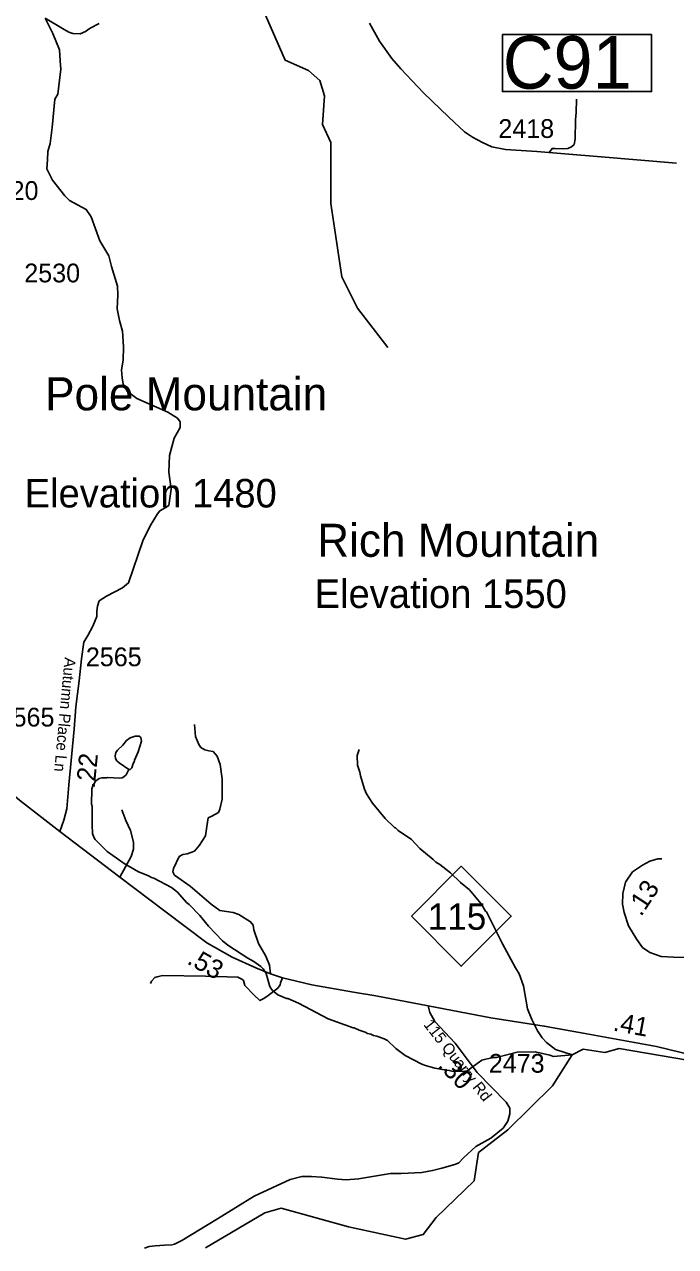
# Model space of a CAD drawing. Extents: x 1248224 to 1454986, y 825081 to 985870.
# Drawn here: x 1381725 to 1386067, y 865144 to 873287 of the extents above; entities that cross this region are included whole.
import ezdxf

# ---------------------------------------------------------------- set-up
doc = ezdxf.new("R2010")
doc.units = 0
for name, color, linetype in [('Exist Geographical Mountain Summit Elevation Number Label', 7, 'Continuous'), ('Exist Geographical Mountain Summit Label', 7, 'Continuous'), ('Exist Hydrographic Creek Single Shore', 7, 'Continuous'), ('Exist Hydrographic Misc Water Feature', 7, 'Continuous'), ('Exist Road Non-System Type 51', 7, 'Continuous'), ('Exist Road Primary NC Attributed', 7, 'Continuous'), ('Exist Road Primary NC Mileage Hundredths English Label', 7, 'Continuous'), ('Exist Road Primary NC Shield CELL', 7, 'Continuous'), ('Exist Road Primary NC Shield Number Label', 7, 'Continuous'), ('Exist Road Primary US Structure Culvert Number Label', 7, 'Continuous'), ('Exist Road Secondary Mileage Hundredths English Label', 7, 'Continuous'), ('Exist Road Secondary Type 51 Attributed', 7, 'Continuous'), ('Exist Road Secondary Type 51 Label', 7, 'Continuous'), ('Exist Road Secondary Type 51 Number Label', 7, 'Continuous')]:
    doc.layers.add(name, color=color, linetype=linetype)

msp = doc.modelspace()

# ---------------------------------------------------------------- linework, layer by layer
at = {"layer": 'Exist Hydrographic Creek Single Shore'}
msp.add_lwpolyline([(1382931.8, 865134.9), (1383328.8, 865369.8), (1383437.8, 865400.5), (1383884.8, 865276.6), (1384266.8, 865193.4), (1384384.8, 865223.8), (1384469.8, 865337), (1384723.5, 865582), (1384752.1, 865770.4), (1384948.7, 865921.5), (1385246.9, 866214.3), (1385377.5, 866421.2), (1385450.8, 866459.2), (1385594.7, 866437.5), (1385689.6, 866464.7), (1386145.6, 866385.9)], dxfattribs=at)
at = {"layer": 'Exist Hydrographic Misc Water Feature'}
for points in [[(1384148.8, 871134.5), (1383945.8, 871397.8), (1383841.8, 871606.8), (1383768.8, 872094.1), (1383768.8, 872501.2), (1383712.8, 872620.5), (1383724.8, 872810.7), (1383693.8, 872913.1), (1383619.8, 872980.1), (1383462.8, 873049), (1383255.7, 873529.2), (1383275.8, 873669.9), (1383693.8, 874511.9), (1383755.7, 875088.4), (1383828.7, 875402), (1383832.7, 875595.6), (1383789.8, 875928.1), (1383684.8, 876087.8), (1383670.7, 876239), (1383725.8, 876471), (1383664.8, 876748.1), (1383326.4, 877192.6), (1383286.8, 877415.5), (1383288.7, 877507.4)], [(1382421.2, 868323.9), (1382429.5, 868322.7), (1382441.8, 868334.4), (1382450.5, 868362.1), (1382458.8, 868377.9), (1382459, 868385.9), (1382484.4, 868441.3), (1382506.1, 868512.8), (1382500.8, 868536.9), (1382488.9, 868545.2), (1382462.9, 868545.8), (1382430.6, 868534.6), (1382406.2, 868517.3), (1382381.4, 868485.9), (1382344.6, 868452.8), (1382334.3, 868437.1), (1382329.7, 868413.2), (1382331.3, 868397.1), (1382340.9, 868380.9), (1382356.5, 868366.6), (1382421.2, 868323.9)], [(1383957.4, 868456.5), (1383944.4, 868416.8), (1383944.8, 868352.8), (1383961.7, 868304.4), (1383965.1, 868280.3), (1383992.9, 868191.6), (1384006.3, 868161.4), (1384046.8, 868098.3), (1384130.3, 867996.3), (1384193, 867936.8), (1384198.9, 867934.6), (1384216.4, 867916.2), (1384305, 867856), (1384361.6, 867796.6), (1384449.9, 867724.4), (1384467.4, 867706), (1384495.1, 867689.3), (1384565.7, 867635.5), (1384632.3, 867569.9), (1384693.1, 867520.4), (1384770.9, 867428.5), (1384799.7, 867379.7), (1384805.7, 867375.6), (1384912.5, 867161.1), (1384998.6, 867000.9), (1385023.7, 866962.4), (1385051.8, 866881.7), (1385080.1, 866729), (1385108.4, 866656.3), (1385146.6, 866581.4), (1385177.5, 866534.6), (1385206.7, 866503.9), (1385265.7, 866458.4), (1385377.5, 866421.2)], [(1382421.2, 868323.9), (1382402.7, 868287.4), (1382388.3, 868273.8), (1382376.2, 868268), (1382360.1, 868264.4), (1382280.2, 868270.5), (1382272.1, 868266.7), (1382240.1, 868267.5), (1382224.1, 868263.8), (1382199.5, 868246.5), (1382180.8, 868214.9), (1382174.3, 868193.2), (1382171.8, 868089.2), (1382175.6, 868081.1), (1382176, 867929.2), (1382179.8, 867921.1), (1382179.1, 867897.1), (1382186.6, 867872.9), (1382196.2, 867856.7), (1382276.3, 867776.7), (1382390.3, 867695.9), (1382485.1, 867641.6), (1382548.5, 867616), (1382572.2, 867603.4), (1382588.1, 867598.9), (1382706.6, 867536.1), (1382745.9, 867505), (1382806.3, 867437.6), (1382824, 867423.1), (1382894.3, 867351.4), (1382952.6, 867280), (1383046.2, 867181.7), (1383081.6, 867152.9), (1383215.5, 867065.5), (1383255.1, 867044.5), (1383302.2, 867011.4), (1383317.9, 866995), (1383337.2, 866964.5), (1383359.2, 866883.9), (1383366.8, 866867.7), (1383378.4, 866851.5), (1383415.7, 866822.5), (1383441.4, 866809.9), (1383473.1, 866797.1), (1383481.1, 866796.9), (1383552.5, 866767.2), (1383750, 866662.3), (1383916.7, 866602.1), (1383924.7, 866601.9), (1383956.2, 866585.2), (1383995.9, 866572.1), (1384011.7, 866563.7), (1384035.6, 866559.1), (1384051.5, 866550.7), (1384075.4, 866546.2), (1384122.9, 866529), (1384146.6, 866516.4), (1384201.5, 866465), (1384264.3, 866417.4), (1384374.9, 866358.8), (1384398.7, 866350.2), (1384462.3, 866332.5), (1384526.2, 866323), (1384534.1, 866318.8), (1384558.1, 866318.2), (1384573.9, 866313.8), (1384645.9, 866311.9), (1384678, 866315.2), (1384775, 866385.9), (1384848.6, 866405.2), (1384872.6, 866404.6), (1385011.1, 866440.2), (1385130.6, 866442.9), (1385228.4, 866419.6), (1385252.2, 866411), (1385377.5, 866421.2)]]:
    msp.add_lwpolyline(points, dxfattribs=at)
at = {"layer": 'Exist Road Non-System Type 51'}
for points in [[(1381862.7, 873329.7), (1381914.3, 873226.3), (1381959.8, 873118.4), (1381962.2, 873044), (1381967, 872988.9), (1381947.8, 872823.4), (1381928.7, 872789.8), (1381909.5, 872600.4), (1381897.5, 872494), (1381880.8, 872441.3), (1381878.4, 872386.1), (1381873.6, 872326.1), (1381911.9, 872249.4), (1381993.4, 872146.3), (1382024.6, 872115.1), (1382137.2, 872055.1), (1382170.7, 872004.8), (1382228.3, 871846.5), (1382288.2, 871745.8), (1382304.5, 871674.8)], [(1382222.6, 873293.8), (1382162.7, 873262.7), (1382131.5, 873241.1), (1382095.6, 873224.3), (1382047.6, 873226.7), (1382021.3, 873236.3), (1381978.1, 873260.3), (1381862.7, 873329.7)], [(1385406.2, 872789.6), (1385404.4, 872701.6), (1385399.2, 872651.7), (1385397.1, 872523), (1385389.6, 872488.3), (1385372.6, 872471.8), (1385348.1, 872460.9), (1385313.2, 872459), (1385263.3, 872459.9), (1385243.5, 872461.8), (1385226, 872436.2)], [(1382304.5, 871674.8), (1382345.2, 871542.9), (1382347.6, 871485.3)], [(1382347.6, 871485.3), (1382342.8, 871391.8), (1382359.6, 871315), (1382378.8, 871243.1), (1382385.9, 871140), (1382383.4, 871050.3), (1382371.5, 870985.6), (1382376.3, 870932.8), (1382383.4, 870889.6), (1382409.8, 870844.1), (1382474.5, 870796.1), (1382680.6, 870705), (1382745.6, 870664.7), (1382764.2, 870640.7), (1382764.2, 870600.8), (1382724.3, 870531.6), (1382692.4, 870414.4), (1382687, 870305.3), (1382703, 870190.8), (1382687, 870081.6)], [(1382105.2, 869060.2), (1382120.4, 869171.1), (1382148.3, 869215), (1382180.2, 869278.9), (1382208.2, 869342.8), (1382208.2, 869378.8), (1382212.1, 869410.7), (1382224.1, 869446.7), (1382272, 869478.6), (1382379.8, 869534.5), (1382419.7, 869566.5), (1382515.4, 869846), (1382563.3, 869945.8), (1382611.2, 870025.7), (1382627.2, 870045.7), (1382663.1, 870065.7), (1382687, 870081.6)], [(1383365.7, 866962.3), (1383358.8, 867019.8), (1383333.6, 867079.5), (1383285.4, 867164.5), (1383255.5, 867254.1), (1383250.9, 867286.2), (1383232.6, 867309.2), (1383154.5, 867357.5), (1383117.8, 867371.3), (1383028.3, 867382.7), (1382970.9, 867426.4), (1382830.8, 867545.9), (1382725.2, 867619.4), (1382713.7, 867642.3), (1382718.3, 867663), (1382757.4, 867743.4), (1382780.3, 867757.2), (1382810.2, 867761.8), (1382858.4, 867777.9), (1382892.8, 867819.2), (1382931.8, 867881.3), (1382941, 867943.3), (1382950.2, 868000.7), (1382975.5, 868012.2), (1383019.1, 868037.5), (1383028.3, 868058.2), (1383044.3, 868124.8), (1383044.4, 868261.4), (1383030.6, 868355.6), (1383010, 868413), (1382982.4, 868442.9), (1382954.9, 868447.5), (1382927.3, 868454.4), (1382902.1, 868470.5), (1382888.3, 868488.8), (1382865.4, 868544), (1382858.5, 868622.1)], [(1382361.3, 867605.8), (1382436.1, 867742.4), (1382453.1, 867791.3), (1382453.1, 867838), (1382431.8, 867916.7), (1382402.1, 867982.5), (1382374.5, 868054.8)], [(1383444.9, 866934.2), (1383431.4, 866900.8), (1383429.2, 866888), (1383414.4, 866866.8), (1383342.2, 866811.5), (1383316.7, 866794.5), (1383295.4, 866783.9), (1383255.1, 866822.2), (1383193.5, 866883.8), (1383185, 866917.8), (1383174.4, 866926.3), (1383148.9, 866939.1), (1382932.3, 866945.4), (1382645.6, 866949.7), (1382609.5, 866941.2), (1382594.6, 866936.9), (1382571.3, 866913.5), (1382564.9, 866896.5)], [(1384445.7, 865651.3), (1384374.5, 865637.9), (1384237.2, 865631.1), (1384165.2, 865631.1), (1383953.6, 865595.1), (1383870.3, 865588.3), (1383811.8, 865592.8), (1383708.2, 865606.3), (1383638.4, 865610.8), (1383575.4, 865610.8), (1383496.6, 865590.6), (1383255.8, 865480.2), (1383011.3, 865329.4), (1382774.9, 865185.3), (1382725.4, 865160.5), (1382707.4, 865156), (1382657.9, 865153.7), (1382597.1, 865149.2), (1382556.6, 865144.7), (1382525.1, 865133.4)]]:
    msp.add_lwpolyline(points, dxfattribs=at)
at = {"layer": 'Exist Road Primary NC Attributed'}
for points in [[(1381961.8, 867911.1), (1381691, 868119.5), (1381545, 868240.1), (1381416.7, 868342.3), (1381031, 868635.6), (1380463, 869065.2), (1380379.4, 869129.1), (1380126.1, 869322.4), (1379941.3, 869480.7), (1379820, 869607.2), (1379736, 869722.1), (1379647.9, 869856.5), (1379579.3, 870023.2), (1379487.1, 870275.6), (1379373.8, 870592.2), (1379268, 870895)], [(1384416, 866749.2), (1384067.4, 866815.4), (1383920.2, 866839.4), (1383641.5, 866887.5), (1383444.9, 866934.2), (1383365.7, 866962.3), (1383267.3, 867000.6), (1383110.3, 867072.8), (1382941.9, 867167.7), (1382661.2, 867379.3), (1382361.3, 867605.8), (1381961.8, 867911.1)], [(1386543.8, 866323.2), (1386400.9, 866360.8), (1386185.3, 866418.6), (1385939.2, 866476.7), (1385450.4, 866567.1), (1385191.5, 866613.9), (1384835.1, 866669), (1384416, 866749.2)]]:
    msp.add_lwpolyline(points, dxfattribs=at)
at = {"layer": 'Exist Road Primary NC Shield CELL'}
msp.add_lwpolyline([(1384305, 867345), (1384638, 867678), (1384971, 867345), (1384638, 867012)], close=True, dxfattribs=at)
at = {"layer": 'Exist Road Primary US Structure Culvert Number Label'}
msp.add_lwpolyline([(1384911.7, 873219.5), (1385907.1, 873219.5), (1385907.1, 872839.6), (1384911.7, 872839.6)], close=True, dxfattribs=at)
at = {"layer": 'Exist Road Secondary Type 51 Attributed'}
for points in [[(1386072.8, 872363.1), (1385570.9, 872404.8), (1385354.3, 872422.2), (1385141.1, 872440.9), (1385037.1, 872448.1), (1384933.2, 872453.9), (1384842.2, 872472.7), (1384780.1, 872500.1), (1384712.2, 872536.2), (1384660.2, 872570.9), (1384554.8, 872669.2), (1384386.3, 872831.9), (1384234.7, 872990.8), (1384174.4, 873059.8), (1384093.5, 873175.4), (1384025.6, 873296.8)], [(1381961.8, 867911.1), (1381986.9, 867984.7), (1382008.4, 868061.8), (1382021, 868221.5), (1382056.8, 868592.9), (1382067.6, 868740.1), (1382090.9, 868913.5), (1382105.2, 869060.2)], [(1385807.7, 867191.3), (1385752.5, 867281.7), (1385723.3, 867369.6), (1385712.6, 867425.5), (1385715.3, 867497.4), (1385733.9, 867571.9), (1385779.2, 867641.1), (1385845.7, 867686.4), (1385896.2, 867713), (1385949.4, 867729), (1385976.3, 867729)], [(1386543.8, 866323.2), (1386681.8, 866581.7), (1386711, 866649.9), (1386709.3, 866685.3), (1386696.9, 866713.7), (1386652.7, 866742), (1386601.3, 866789.8), (1386525.3, 866871.3), (1386466.9, 866931.5), (1386381.9, 866988.1), (1386328.9, 867020), (1386236.8, 867053.6), (1386164.3, 867069.6), (1386052.8, 867073.1), (1385969.7, 867076.7), (1385894.3, 867104.4), (1385846.5, 867136.2), (1385807.7, 867191.3)], [(1384416, 866749.2), (1384428.2, 866703.3), (1384461.8, 866643.7), (1384596.3, 866499.9), (1384744.6, 866304.1), (1384936.6, 866106.4), (1384961, 866066.6), (1384962.6, 866028.4), (1384948.8, 865979.5), (1384918.3, 865933.6), (1384835.7, 865866.3), (1384734.9, 865811.2), (1384652.4, 865736.3), (1384622, 865702.8), (1384596, 865690.6), (1384508.9, 865667.7), (1384445.7, 865651.3)]]:
    msp.add_lwpolyline(points, dxfattribs=at)

# ---------------------------------------------------------------- texts
at = {"layer": 'Exist Geographical Mountain Summit Elevation Number Label'}
for s, p in [('Elevation 1480', (1381726.5, 870069)), ('Elevation 1550', (1383660.5, 869399.3))]:
    msp.add_text(s, height=190, dxfattribs=at).set_placement(p)
at = {"layer": 'Exist Geographical Mountain Summit Label'}
for s, p in [('Pole Mountain', (1381862.9, 870716.5)), ('Rich Mountain', (1383677.4, 869740.2))]:
    msp.add_text(s, height=220, dxfattribs=at).set_placement(p)
at = {"layer": 'Exist Road Primary NC Mileage Hundredths English Label'}
for s, rotation, p in [('.53', 330.60002, (1382802.6, 867032.9)), ('.41', 349.51736, (1385645.2, 866584.4))]:
    msp.add_text(s, height=125, rotation=rotation, dxfattribs=at).set_placement(p)
at = {"layer": 'Exist Road Primary NC Shield Number Label'}
msp.add_text('115', height=175, dxfattribs=at).set_placement((1384414.2, 867255.3))
at = {"layer": 'Exist Road Primary US Structure Culvert Number Label'}
msp.add_text('C91', height=350, dxfattribs=at).set_placement((1384915, 872859.4))
at = {"layer": 'Exist Road Secondary Mileage Hundredths English Label'}
for s, rotation, p in [('.22', 84.48561, (1382193.1, 868193.7)), ('.13', 56.8407, (1385836.9, 867338.4)), ('.30', 314.16418, (1384475.6, 866346))]:
    msp.add_text(s, height=125, rotation=rotation, dxfattribs=at).set_placement(p)
at = {"layer": 'Exist Road Secondary Type 51 Label'}
for s, rotation, p in [('Autumn Place Ln', 264.72528, (1381993.4, 869072.2)), ('115 Quarry Rd', 308.07969, (1384382.6, 866622.3))]:
    msp.add_text(s, height=75, rotation=rotation, dxfattribs=at).set_placement(p)
at = {"layer": 'Exist Road Secondary Type 51 Number Label'}
for s, p in [('2418', (1384885.3, 872531.3)), ('2520', (1381446.8, 872118.1)), ('2530', (1381724.1, 871568.9)), ('2565', (1382134.6, 869011.2)), ('2565', (1381553.1, 868609.4)), ('2473', (1384821.4, 866302.9))]:
    msp.add_text(s, height=125, dxfattribs=at).set_placement(p)

doc.saveas('drawing.dxf')
